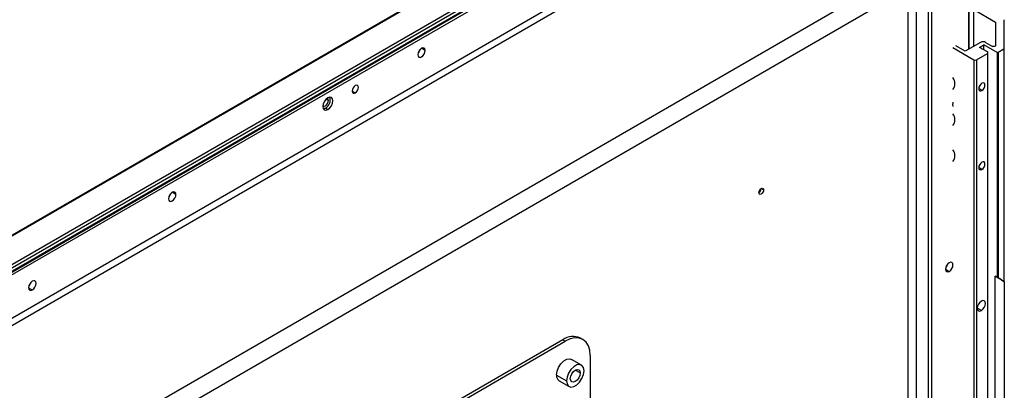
# Model space of a CAD drawing. Header units: millimetres. Extents: x 0 to 1118, y 0 to 864.
# Tile 303 of 304: x 996 to 1042, y 742 to 759. Entities that reach past the tile are written whole.
import ezdxf

# ---------------------------------------------------------------- set-up
doc = ezdxf.new("R2010")
doc.units = ezdxf.units.MM

msp = doc.modelspace()

# ---------------------------------------------------------------- linework, layer by layer
at = {"color": 7, "linetype": 'Continuous', "lineweight": 25}
for p, q in [((1037.6025, 773.3956), (868.5709, 675.8158)), ((868.5876, 675.8142), (1037.6191, 773.394)), ((868.7075, 674.1665), (1039.8839, 772.9846)), ((1039.9428, 772.8825), (868.7664, 674.0645)), ((1038.8114, 772.7057), (869.7799, 675.1258)), ((869.8285, 674.8376), (1038.86, 772.4174)), ((869.8388, 675.0238), (1038.8704, 772.6036)), ((869.8388, 674.8605), (1038.8704, 772.4403)), ((1040.7333, 757.8845), (1040.7333, 772.4741)), ((870.5953, 673.0832), (1038.1139, 769.7897)), ((1038.1966, 769.4795), (870.678, 672.7731)), ((996.7658, 737.9784), (1037.622, 761.5642)), ((1038.2281, 761.2143), (1038.2281, 735.2923)), ((1037.8426, 760.7371), (996.9864, 737.1513)), ((1037.8426, 734.8151), (1037.8426, 760.7371)), ((1040.9487, 759.7437), (1041.9799, 759.1484)), ((1040.9487, 758.0089), (1040.9487, 759.7437)), ((1042.3924, 757.9097), (1042.3924, 759.2306)), ((1041.9799, 759.1484), (1041.9799, 758.04)), ((1039.9646, 757.9442), (1040.9546, 757.3727)), ((1040.5421, 757.7741), (1040.1061, 758.0259)), ((1041.2728, 758.196), (1040.5421, 757.7741)), ((1041.2139, 757.9578), (1041.426, 758.0803)), ((1041.591, 757.7401), (1041.2139, 757.9578)), ((1042.0506, 757.7197), (1041.426, 758.0803)), ((1041.426, 757.8354), (1041.426, 758.0803)), ((1041.5085, 758.196), (1041.8376, 758.0059)), ((1042.368, 757.8757), (1042.0977, 757.7197)), ((1042.368, 757.8757), (1042.368, 746.9086)), ((1042.3924, 746.9067), (1042.3924, 757.9097)), ((1014.6899, 757.717), (1014.6832, 757.7132)), ((1040.9546, 757.3727), (1040.9546, 672.888)), ((1041.0724, 757.3727), (1041.591, 757.6721)), ((1041.0724, 757.3727), (1041.0724, 672.888)), ((1041.591, 757.6721), (1041.591, 673.1873)), ((1041.6154, 673.2214), (1041.6154, 757.7061)), ((1042.0506, 757.7197), (1042.0506, 747.0918)), ((1042.0977, 757.7197), (1042.0977, 747.0646)), ((1010.2938, 755.0928), (1010.4117, 755.0248)), ((1002.9048, 750.9136), (1002.8981, 750.9098)), ((1042.0506, 747.0918), (1041.9563, 747.1462)), ((1041.9563, 728.6055), (1041.9563, 747.1462)), ((1042.2573, 746.9725), (1041.9563, 747.1462)), ((1042.368, 746.9086), (1042.0977, 747.0646)), ((1042.2573, 746.9725), (1042.3747, 746.9047)), ((1042.3924, 746.9067), (1042.3924, 729.2446)), ((1021.5215, 744.1475), (1009.7364, 737.3441)), ((1009.8542, 737.276), (1021.6394, 744.0794)), ((1021.5215, 744.1475), (1021.6394, 744.0794)), ((1022.4726, 744.162), (1022.3548, 744.23)), ((1022.8179, 743.3989), (1022.8179, 729.7899)), ((1022.4024, 742.9516), (1021.931, 743.2237)), ((1021.3477, 742.2133), (1021.8191, 741.9412))]:
    msp.add_line(p, q, dxfattribs=at)
at = {"color": 8, "linetype": 'Continuous', "lineweight": 25}
for p, q in [((1040.7088, 757.8704), (1040.7088, 772.4401)), ((1038.8027, 664.6614), (1038.8027, 769.1295)), ((1038.9472, 769.3085), (1038.9472, 665.0053)), ((1015.0173, 757.8128), (1014.8405, 757.9149)), ((1041.3317, 755.9234), (1041.1844, 756.0084)), ((1010.4411, 755.45), (1010.3358, 755.5109)), ((1011.5607, 755.897), (1011.708, 755.812)), ((1041.3317, 752.1945), (1041.1844, 752.2795)), ((1003.2322, 751.0094), (1003.0554, 751.1115)), ((1031.0109, 751.2245), (1030.8989, 751.2892)), ((1039.6128, 747.4799), (1039.7896, 747.3779)), ((996.2648, 746.6062), (996.4416, 746.5041)), ((1041.3081, 745.5261), (1041.1137, 745.6383)), ((1021.2269, 742.4804), (1021.6983, 742.2083)), ((1022.3465, 742.5825), (1022.1107, 742.7186))]:
    msp.add_line(p, q, dxfattribs=at)
at = {"color": 7, "linetype": 'Continuous', "lineweight": 25, "flags": 128}
for points in [[(1015.0173, 757.8128), (1015.0038, 757.8832), (1014.9655, 757.9273), (1014.9082, 757.9384), (1014.8405, 757.9149), (1014.7729, 757.8603), (1014.7155, 757.783), (1014.6772, 757.6946), (1014.6637, 757.6087)], [(1014.6637, 757.6087), (1014.6772, 757.5384), (1014.7155, 757.4943), (1014.7729, 757.4831), (1014.8405, 757.5067), (1014.9082, 757.5613), (1014.9655, 757.6386), (1015.0038, 757.727), (1015.0173, 757.8128)], [(1014.7644, 757.851), (1014.7298, 757.7747), (1014.681, 757.7066)], [(1041.9799, 758.04), (1041.9763, 758.026), (1041.9659, 758.0132), (1041.9494, 758.0028), (1041.9285, 757.9955), (1041.9047, 757.9921), (1041.8803, 757.9928), (1041.8573, 757.9975), (1041.8376, 758.0059)], [(1011.708, 756.1522), (1011.6517, 756.1067), (1011.6039, 756.0422), (1011.5719, 755.9686), (1011.5607, 755.8971), (1011.5719, 755.8384), (1011.6039, 755.8017), (1011.6517, 755.7924), (1011.708, 755.812)], [(1011.708, 755.812), (1011.7644, 755.8575), (1011.8122, 755.9219), (1011.8441, 755.9956), (1011.8554, 756.0671), (1011.8441, 756.1258), (1011.8122, 756.1625), (1011.7644, 756.1718), (1011.708, 756.1522)], [(1041.3317, 756.2636), (1041.2753, 756.2181), (1041.2275, 756.1536), (1041.1956, 756.08), (1041.1844, 756.0084), (1041.1956, 755.9498), (1041.2275, 755.9131), (1041.2753, 755.9038), (1041.3317, 755.9234)], [(1041.3317, 755.9234), (1041.3881, 755.9689), (1041.4359, 756.0333), (1041.4678, 756.1069), (1041.479, 756.1785), (1041.4678, 756.2371), (1041.4359, 756.2739), (1041.3881, 756.2832), (1041.3317, 756.2636)], [(1010.4117, 755.5692), (1010.3215, 755.4964), (1010.245, 755.3932), (1010.1939, 755.2754), (1010.176, 755.1609), (1010.1939, 755.0671), (1010.245, 755.0083), (1010.3215, 754.9934), (1010.4117, 755.0248)], [(1010.4411, 755.45), (1010.4299, 755.5087), (1010.398, 755.5454), (1010.3843, 755.5515)], [(1010.4117, 755.0248), (1010.5019, 755.0976), (1010.5783, 755.2007), (1010.6294, 755.3185), (1010.6474, 755.433), (1010.6294, 755.5268), (1010.5783, 755.5856), (1010.5019, 755.6005), (1010.4117, 755.5692)], [(1010.1776, 755.1934), (1010.1897, 755.1846), (1010.2375, 755.1753), (1010.2938, 755.1949), (1010.3502, 755.2404), (1010.398, 755.3049), (1010.4299, 755.3785), (1010.4411, 755.45)], [(1010.2938, 755.0928), (1010.2036, 755.0615), (1010.1969, 755.0609)], [(1039.9646, 755.3697), (1039.9563, 755.3447), (1039.9428, 755.2588)], [(1039.9428, 755.2588), (1039.9563, 755.1885), (1039.9646, 755.1732)], [(1041.3317, 752.5347), (1041.2753, 752.4892), (1041.2275, 752.4248), (1041.1956, 752.3511), (1041.1844, 752.2796), (1041.1956, 752.2209), (1041.2275, 752.1842), (1041.2753, 752.1749), (1041.3317, 752.1945)], [(1041.3317, 752.1945), (1041.3881, 752.24), (1041.4359, 752.3044), (1041.4678, 752.3781), (1041.479, 752.4496), (1041.4678, 752.5083), (1041.4359, 752.545), (1041.3881, 752.5543), (1041.3317, 752.5347)], [(1030.787, 751.0953), (1030.7955, 751.1497), (1030.8198, 751.2056), (1030.8561, 751.2546), (1030.8989, 751.2892), (1030.9418, 751.3041), (1030.9781, 751.297), (1031.0024, 751.2691), (1031.0109, 751.2245)], [(1003.2322, 751.0094), (1003.2187, 751.0798), (1003.1804, 751.1239), (1003.1231, 751.135), (1003.0554, 751.1115), (1002.9878, 751.0569), (1002.9304, 750.9796), (1002.8921, 750.8912), (1002.8786, 750.8053)], [(1002.8786, 750.8053), (1002.8921, 750.735), (1002.9304, 750.6909), (1002.9878, 750.6797), (1003.0554, 750.7033), (1003.1231, 750.7579), (1003.1804, 750.8352), (1003.2187, 750.9236), (1003.2322, 751.0094)], [(1002.9792, 751.0476), (1002.9447, 750.9713), (1002.8959, 750.9032)], [(1031.0109, 751.2245), (1031.0024, 751.1701), (1030.9781, 751.1142), (1030.9418, 751.0652), (1030.8989, 751.0306), (1030.8561, 751.0157), (1030.8198, 751.0228), (1030.7955, 751.0507), (1030.787, 751.0953)], [(1039.7896, 747.7861), (1039.722, 747.7315), (1039.6646, 747.6542), (1039.6263, 747.5658), (1039.6128, 747.4799), (1039.6263, 747.4096), (1039.6646, 747.3655), (1039.722, 747.3543), (1039.7896, 747.3779)], [(1039.7134, 747.7222), (1039.6789, 747.6459), (1039.6301, 747.5778)], [(1039.7896, 747.3779), (1039.8573, 747.4324), (1039.9146, 747.5098), (1039.9529, 747.5982), (1039.9664, 747.684), (1039.9529, 747.7544), (1039.9146, 747.7985), (1039.8573, 747.8096), (1039.7896, 747.7861)], [(996.4416, 746.9124), (996.374, 746.8578), (996.3166, 746.7805), (996.2783, 746.6921), (996.2648, 746.6062), (996.2783, 746.5359), (996.3166, 746.4918), (996.374, 746.4806), (996.4416, 746.5041)], [(996.3654, 746.8485), (996.3309, 746.7722), (996.2821, 746.7041)], [(996.3581, 746.8284), (996.3431, 746.8073), (996.3068, 746.7625)], [(996.4416, 746.5041), (996.5093, 746.5587), (996.5666, 746.6361), (996.6049, 746.7244), (996.6184, 746.8103), (996.6049, 746.8807), (996.5666, 746.9248), (996.5093, 746.9359), (996.4416, 746.9124)], [(1041.3081, 745.9752), (1041.2337, 745.9151), (1041.1706, 745.83), (1041.1285, 745.7328), (1041.1137, 745.6384), (1041.1285, 745.561), (1041.1706, 745.5125), (1041.2337, 745.5002), (1041.3081, 745.5261)], [(1041.3081, 745.5261), (1041.3826, 745.5861), (1041.4456, 745.6712), (1041.4878, 745.7684), (1041.5026, 745.8629), (1041.4878, 745.9403), (1041.4456, 745.9888), (1041.3826, 746.001), (1041.3081, 745.9752)], [(1022.8179, 743.3989), (1022.7952, 743.6513), (1022.7282, 743.8679), (1022.6193, 744.0403), (1022.4727, 744.1619), (1022.2941, 744.2281), (1022.0904, 744.2362), (1021.8693, 744.186), (1021.6394, 744.0794)], [(1021.2269, 742.4804), (1021.2518, 742.6577), (1021.3234, 742.8423), (1021.4331, 743.012), (1021.5677, 743.1463), (1021.711, 743.229), (1021.8456, 743.2501), (1021.931, 743.2237)], [(1022.5232, 742.6845), (1022.4984, 742.8331), (1022.4267, 742.935), (1022.317, 742.978), (1022.1824, 742.9568), (1022.0391, 742.8741), (1021.9045, 742.7398), (1021.7948, 742.5702), (1021.7232, 742.3856), (1021.6983, 742.2083)], [(1021.6983, 742.2083), (1021.7232, 742.0597), (1021.7948, 741.9578), (1021.9045, 741.9148), (1022.0391, 741.936), (1022.1824, 742.0187), (1022.317, 742.153), (1022.4267, 742.3226), (1022.4984, 742.5073), (1022.5232, 742.6845)], [(1021.8751, 742.3103), (1021.893, 742.4249), (1021.9441, 742.5426), (1022.0206, 742.6458), (1022.1108, 742.7186), (1022.201, 742.7499), (1022.2774, 742.7351), (1022.3285, 742.6763), (1022.3465, 742.5825)], [(1022.3465, 742.5825), (1022.3285, 742.468), (1022.2774, 742.3502), (1022.201, 742.247), (1022.1108, 742.1742), (1022.0206, 742.1429), (1021.9441, 742.1577), (1021.893, 742.2165), (1021.8751, 742.3103)]]:
    msp.add_lwpolyline(points, dxfattribs=at)
at = {"color": 7, "linetype": 'Continuous', "lineweight": 25}
for centre, radius, start, end in [((1042.3507, 759.2264), 0.0419, 5.6948, 65.62534), ((1041.3906, 757.9685), 0.2562, 62.60967, 117.39033), ((1042.3507, 757.9139), 0.0419, 294.37466, 354.3052), ((1041.0135, 757.4865), 0.1281, 242.60967, 297.39033), ((1041.5781, 757.7061), 0.0364, 290.78342, 69.21658), ((1042.0742, 757.7652), 0.0512, 242.60967, 297.39033), ((1039.5865, 756.2451), 0.4721, 323.22402, 36.77598), ((1010.0962, 755.4759), 0.431, 297.29234, 16.88029), ((1039.557, 754.544), 0.496, 325.26846, 34.73154), ((1039.5865, 752.8429), 0.4721, 323.22402, 36.77598), ((1030.647, 751.3053), 0.2467, 304.61534, 355.39004), ((1022.0097, 743.466), 0.8383, 65.69288, 125.61758), ((1021.5021, 742.4441), 0.2777, 172.48139, 236.20643)]:
    msp.add_arc(centre, radius, start, end, dxfattribs=at)
for points, knots in [([(1042.0977, 747.0646), (1042.0941, 747.0667), (1042.0876, 747.0704), (1042.0768, 747.0767), (1042.0684, 747.0816), (1042.0623, 747.0851), (1042.0562, 747.0886), (1042.0525, 747.0907), (1042.0506, 747.0918)], [0, 0, 0, 0, 0.3165696, 0.5609562, 0.667375, 0.7713885, 0.8801593, 1, 1, 1, 1]), ([(1042.3747, 746.9047), (1042.3735, 746.9054), (1042.3714, 746.9066), (1042.369, 746.908), (1042.368, 746.9086)], [0, 0, 0, 0, 0.5599717, 1, 1, 1, 1]), ([(1042.3747, 746.9047), (1042.3795, 746.9027), (1042.389, 746.8987), (1042.3912, 746.904), (1042.3924, 746.9067)], [0, 0, 0, 0, 0.50328358, 1, 1, 1, 1])]:
    msp.add_open_spline(points, degree=3, knots=knots, dxfattribs=at)

doc.saveas('drawing.dxf')
